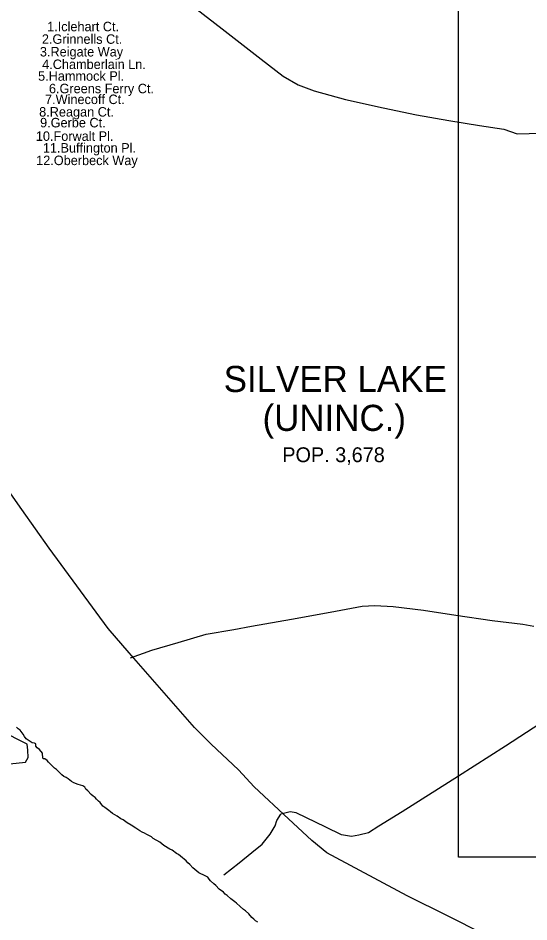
# Model space of a CAD drawing. Extents: x 1945482 to 2853149, y 66427 to 1015778.
# Drawn here: x 2322371 to 2325904, y 141437 to 147688 of the extents above; entities that cross this region are included whole.
import ezdxf

# ---------------------------------------------------------------- set-up
doc = ezdxf.new("R2010")
doc.units = 0
for name, color, linetype in [('Old_Level_11', 7, 'Continuous'), ('Old_Level_35', 7, 'Continuous'), ('Old_Level_60', 7, 'Continuous'), ('Old_Level_61', 7, 'Continuous'), ('Old_Level_63', 7, 'Continuous'), ('Old_Level_9', 7, 'Continuous')]:
    doc.layers.add(name, color=color, linetype=linetype)

msp = doc.modelspace()

# ---------------------------------------------------------------- linework, layer by layer
at = {"layer": 'Old_Level_35'}
for points in [[(2323599.6, 147755.1), (2323783.3, 147614.4), (2324051.6, 147402.8), (2324204.2, 147287.1), (2324308.7, 147226.9), (2324418.6, 147185.3), (2324635, 147125.9), (2324895.2, 147068.2), (2325127.2, 147019.3), (2325350.9, 146980.2), (2325562.4, 146944.6), (2325731.4, 146919.1), (2325822.6, 146888.6), (2325988.5, 146893.2), (2326057, 146886), (2326109.7, 146866.1), (2326177.3, 146822.9), (2326228.8, 146790.8), (2326311.8, 146766.1), (2326349.7, 146763.4), (2326360.2, 146761.8)], [(2325826.1, 141234.8), (2325346.2, 141478.1), (2325060.8, 141616.8), (2324507.2, 141915), (2324403.5, 142000.4), (2324241.2, 142151), (2324003.7, 142372), (2323895, 142489.1), (2323706.8, 142665.7), (2323590.1, 142780.9), (2323138.9, 143297.5), (2322994.9, 143465.6), (2322585, 144021.8), (2322395.8, 144290), (2322271.6, 144467)], [(2323148.9, 143263.6), (2323294.8, 143317.6), (2323476.9, 143368.8), (2323670.9, 143426.4), (2323863.5, 143460.2), (2323984.7, 143482.8), (2324262.7, 143531.8), (2324528.9, 143580.4), (2324751.5, 143621.4), (2324837.3, 143624.8), (2324965.6, 143617.7), (2325174.6, 143593.8), (2325398.2, 143558.6), (2325649.7, 143522.6), (2325862.8, 143497.2), (2325937.2, 143482.1)], [(2327101.3, 143512.5), (2327022.4, 143461), (2326835.1, 143341.4), (2326651.5, 143230.1), (2326473.7, 143119), (2326290.1, 143007.7), (2326079.5, 142871.4), (2325741.9, 142651.9), (2325416, 142445.1), (2325027.6, 142197.7), (2324865.5, 142099.1), (2324793.5, 142052.3), (2324728.1, 142037.9), (2324676.3, 142027.6), (2324607.9, 142039), (2324499.8, 142092.8), (2324293.7, 142190.7), (2324253.4, 142198.9), (2324188, 142182.6)], [(2323794.4, 141762.7), (2323899.4, 141846.9), (2323988.5, 141916.4), (2324058.1, 141975.3), (2324115.4, 142043.5), (2324149.2, 142102.9), (2324159.9, 142139.5), (2324188, 142182.6)]]:
    msp.add_lwpolyline(points, dxfattribs=at)
at = {"layer": 'Old_Level_60'}
for points in [[(2322541, 142569.6), (2322539.7, 142604), (2322518, 142630.5), (2322503.5, 142641.2), (2322493.5, 142652.6), (2322492.5, 142668.8), (2322484, 142672.4), (2322469, 142675.9), (2322454, 142685), (2322441, 142695.1), (2322427.5, 142704.4), (2322416, 142719.2), (2322406.5, 142735.6), (2322385.5, 142762.6), (2322372.2, 142772.8), (2322360.5, 142783.7)], [(2324028.7, 141435.5), (2324013, 141446), (2324000.5, 141456.3), (2323988.5, 141468.2), (2323966, 141493.2), (2323943.2, 141514.4), (2323930.7, 141522.8), (2323906.7, 141544.9), (2323881.5, 141565.9), (2323870.7, 141576.2), (2323843, 141597.3), (2323817.5, 141619.2), (2323802.7, 141629.2), (2323790.7, 141642.2), (2323761.5, 141662.9), (2323737.7, 141688.3), (2323725.5, 141700.2), (2323701, 141720.9), (2323691.7, 141732.9), (2323682.5, 141747.6), (2323650, 141764), (2323635.5, 141768.9), (2323620, 141777.3), (2323580.2, 141810.3), (2323558, 141834.1), (2323545.2, 141845.4), (2323534.2, 141859.3), (2323494.7, 141893.2), (2323480, 141904.2), (2323466.7, 141911.5), (2323436, 141932.7), (2323420.5, 141941.2), (2323379, 141966.9), (2323351, 141988.4), (2323305.5, 142014.8), (2323292.5, 142024.7), (2323262.2, 142041.2), (2323246.2, 142051.1), (2323229.2, 142057.4), (2323214, 142067.9), (2323184.5, 142085.1), (2323153.7, 142106.1), (2323124.2, 142123.3), (2323097.2, 142142.6), (2323081.5, 142151), (2323055.2, 142168.7), (2323039.5, 142176.9), (2323024, 142187.2), (2323011, 142199.5), (2322997.5, 142207), (2322970.5, 142229), (2322957.5, 142238.2), (2322938.7, 142262.6), (2322926, 142273.1), (2322913.5, 142285.1), (2322903.7, 142297.3), (2322890.7, 142306.2), (2322877, 142318.1), (2322854.2, 142344), (2322840, 142356.1), (2322831.5, 142369.2), (2322819.2, 142378), (2322786, 142388.7), (2322756.5, 142400.2), (2322741, 142408.1), (2322717, 142427), (2322703.5, 142435.4), (2322686.2, 142443.4), (2322673, 142453.5), (2322651, 142478.2), (2322637.2, 142491.7), (2322623.2, 142501.4), (2322609, 142513.7), (2322594.5, 142528.2), (2322582, 142543), (2322571.2, 142553.7), (2322556.7, 142565.2), (2322544, 142565), (2322541, 142569.6)]]:
    msp.add_lwpolyline(points, dxfattribs=at)
at = {"layer": 'Old_Level_61'}
msp.add_lwpolyline([(2322270.7, 142526), (2322422, 142542.2), (2322440.9, 142574.7), (2322438.2, 142626), (2322432.8, 142666.6), (2322246.4, 142761.2)], dxfattribs=at)
at = {"layer": 'Old_Level_63'}
msp.add_lwpolyline([(2343900.4, 141886.2), (2325416.4, 141886.2), (2325416.4, 148689.8), (2346064.1, 148689.8)], dxfattribs=at)

# ---------------------------------------------------------------- texts
at = {"layer": 'Old_Level_11'}
for s, p in [('1.Iclehart Ct.', (2322571.7, 147596.6)), ('2.Grinnells Ct.', (2322535.5, 147510)), ('3.Reigate Way', (2322521.7, 147422.4)), ('4.Chamberlain Ln.', (2322537.5, 147335.8)), ('5.Hammock Pl.', (2322509.3, 147254.6)), ('6.Greens Ferry Ct.', (2322584.3, 147168)), ('7.Winecoff Ct.', (2322557.4, 147093.3)), ('8.Reagan Ct.', (2322516.6, 147006.7)), ('9.Gerbe Ct.', (2322523, 146932)), ('10.Forwalt Pl.', (2322493.8, 146838.9)), ('11.Buffington Pl.', (2322542.4, 146757.8)), ('12.Oberbeck Way', (2322496, 146671.2))]:
    msp.add_text(s, height=65.617, dxfattribs=at).set_placement(p)
at = {"layer": 'Old_Level_9'}
for s, height, p in [('SILVER LAKE', 180.446, (2323792.9, 145102.1)), ('(UNINC.)', 180.45, (2324061.7, 144833)), ('POP. 3,678', 102.53, (2324198.2, 144616.9))]:
    msp.add_text(s, height=height, dxfattribs=at).set_placement(p)

doc.saveas('drawing.dxf')
